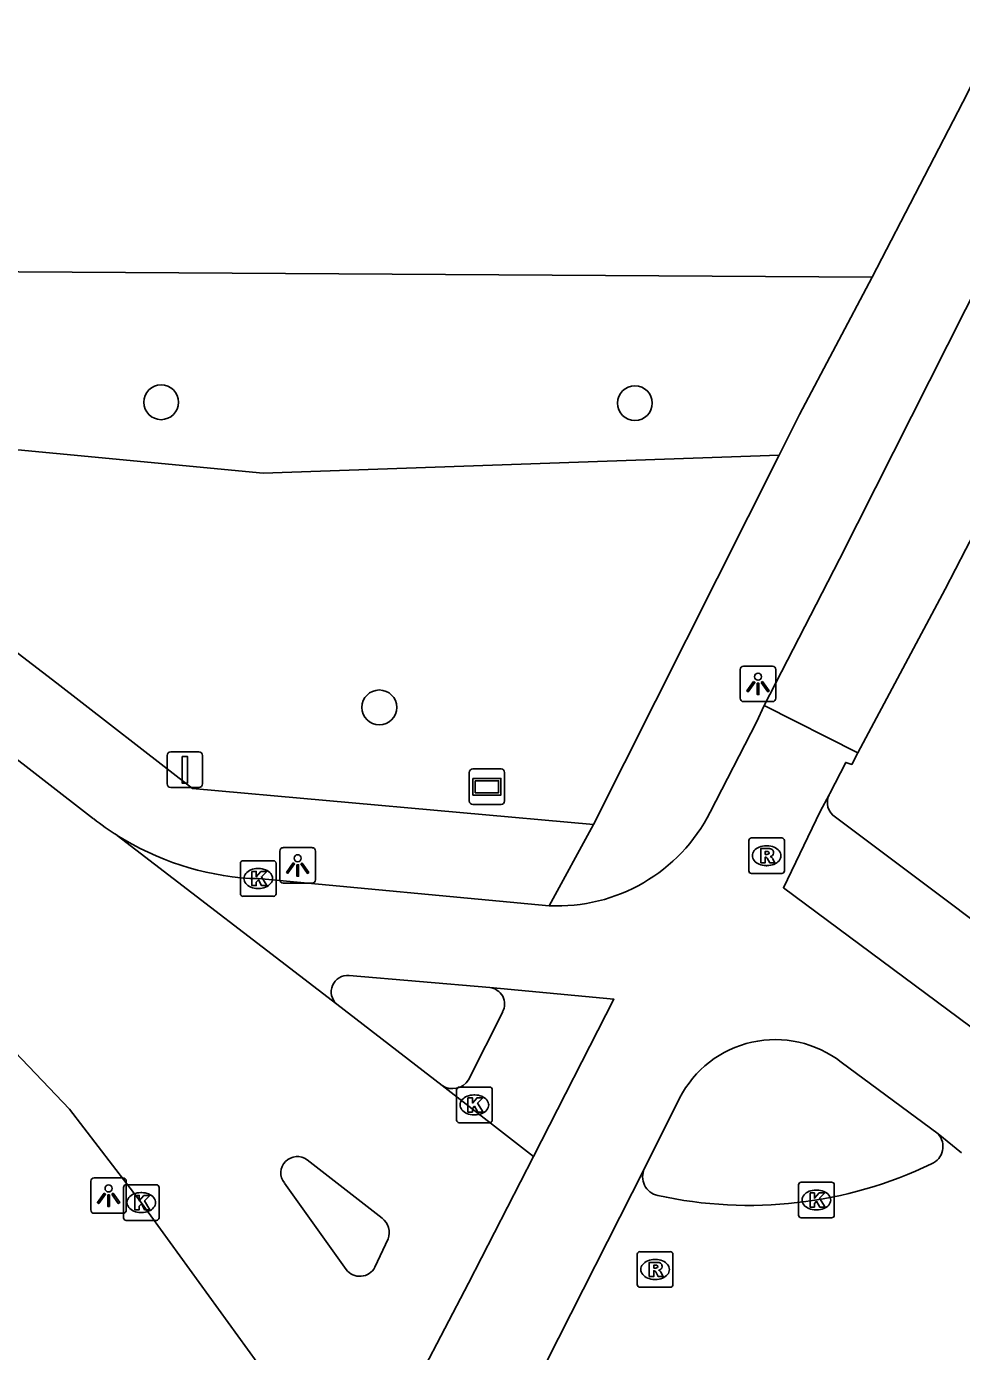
# Model space of a CAD drawing. Extents: x 161243 to 161752, y 384138 to 384885.
# Drawn here: x 161625.54 to 161651.8, y 384599.27 to 384636.49 of the extents above; entities that cross this region are included whole.
import ezdxf

# ---------------------------------------------------------------- set-up
doc = ezdxf.new("R2010")
doc.units = 0
for name, color, linetype in [('IMGEO_Boom', 7, 'Continuous'), ('IMGEO_Fietspad_gesloten', 7, 'Continuous'), ('IMGEO_Groenvoorziening', 7, 'Continuous'), ('IMGEO_Hek', 7, 'Continuous'), ('IMGEO_Kolk', 7, 'Continuous'), ('IMGEO_Lichtpunt', 7, 'Continuous'), ('IMGEO_Reclamebord', 7, 'Continuous'), ('IMGEO_Rijbaan_lokaal_gesloten', 7, 'Continuous'), ('IMGEO_Rijbaan_lokaal_open', 7, 'Continuous'), ('IMGEO_Rioolput', 7, 'Continuous'), ('IMGEO_Verkeersbordpaal', 7, 'Continuous'), ('IMGEO_Voetpad_open', 7, 'Continuous')]:
    doc.layers.add(name, color=color, linetype=linetype)

msp = doc.modelspace()

# ---------------------------------------------------------------- linework, layer by layer
at = {"layer": 'IMGEO_Boom'}
for centre in [(161629.324, 384625.936), (161642.628, 384625.912), (161635.451, 384617.365)]:
    msp.add_circle(centre, 0.489, dxfattribs=at)
at = {"layer": 'IMGEO_Fietspad_gesloten'}
for points in [[(161670.701, 384666.467), (161665.518, 384655.805), (161657.99, 384640.592), (161648.37, 384621.531), (161646.258, 384617.415)], [(161648.89, 384616.086), (161651.342, 384620.684)], [(161644.74, 384614.42), (161646.043, 384616.951), (161646.258, 384617.415)], [(161646.258, 384617.415), (161648.89, 384616.086)], [(161648.89, 384616.086), (161648.717, 384615.762), (161648.551, 384615.818), (161648.099, 384614.943), (161648.091, 384614.928), (161648.083, 384614.913)], [(161654.174, 384606.822), (161646.797, 384612.297), (161647.827, 384614.44), (161648.083, 384614.913)], [(161631.812, 384612.558), (161632.051, 384612.558), (161640.22, 384611.795)], [(161638.553, 384609.494), (161634.6, 384609.834)], [(161638.553, 384609.494), (161642.039, 384609.166), (161639.785, 384604.754)], [(161651.142, 384605.383), (161648.422, 384607.4)], [(161643.883, 384606.388), (161642.896, 384604.409)]]:
    msp.add_lwpolyline(points, dxfattribs=at)
for centre, radius, start, end in [((160576.681, 385177.208), 1210.213, 332.622188, 334.545441), ((161640.454, 384616.596), 4.807, 267.2114, 333.0806), ((161632.345, 384620.524), 7.984, 237.7617, 266.173), ((161634.563, 384609.373), 0.463, 85.3956, 228.6525), ((161646.572, 384605.013), 3.02, 52.2236, 152.9142)]:
    msp.add_arc(centre, radius, start, end, dxfattribs=at)
at = {"layer": 'IMGEO_Groenvoorziening'}
for points in [[(161649.293, 384629.449), (161617.828, 384629.647), (161616.903, 384629.956)], [(161620.569, 384625.051), (161632.188, 384623.942), (161646.68, 384624.454)]]:
    msp.add_lwpolyline(points, dxfattribs=at)
at = {"layer": 'IMGEO_Hek'}
msp.add_lwpolyline([(161616.903, 384629.956), (161617.828, 384629.647), (161649.293, 384629.449)], dxfattribs=at)
at = {"layer": 'IMGEO_Kolk'}
for p, q in [((161631.55, 384612.132), (161631.55, 384612.984)), ((161631.625, 384613.058), (161632.477, 384613.058)), ((161632.551, 384612.984), (161632.551, 384612.132)), ((161632.038, 384612.838), (161632.063, 384612.838)), ((161632.061, 384612.278), (161632.036, 384612.278)), ((161632.477, 384612.058), (161631.625, 384612.058)), ((161637.62, 384605.773), (161637.62, 384606.625)), ((161637.695, 384606.699), (161638.547, 384606.699)), ((161638.621, 384606.625), (161638.621, 384605.773)), ((161638.108, 384606.479), (161638.133, 384606.479)), ((161638.131, 384605.919), (161638.106, 384605.919)), ((161638.547, 384605.699), (161637.695, 384605.699)), ((161628.34, 384603.955), (161629.192, 384603.955)), ((161647.224, 384603.102), (161647.224, 384603.954)), ((161647.299, 384604.028), (161648.151, 384604.028)), ((161648.225, 384603.954), (161648.225, 384603.102)), ((161628.265, 384603.029), (161628.265, 384603.881)), ((161628.753, 384603.735), (161628.778, 384603.735)), ((161629.266, 384603.881), (161629.266, 384603.029)), ((161647.712, 384603.808), (161647.737, 384603.808)), ((161647.735, 384603.248), (161647.71, 384603.248)), ((161629.192, 384602.955), (161628.34, 384602.955)), ((161628.776, 384603.175), (161628.751, 384603.175)), ((161648.151, 384603.028), (161647.299, 384603.028))]:
    msp.add_line(p, q, dxfattribs=at)
for points in [[(161631.55, 384612.132), (161631.55, 384612.984)], [(161631.625, 384613.058), (161632.477, 384613.058)], [(161632.551, 384612.984), (161632.551, 384612.132)], [(161631.871, 384612.758), (161631.994, 384612.758), (161631.994, 384612.607), (161632.124, 384612.758), (161632.288, 384612.758), (161632.142, 384612.607), (161632.295, 384612.358), (161632.143, 384612.358), (161632.058, 384612.522), (161631.994, 384612.455), (161631.994, 384612.358), (161631.871, 384612.358), (161631.871, 384612.758)], [(161632.477, 384612.058), (161631.625, 384612.058)], [(161637.62, 384605.773), (161637.62, 384606.625)], [(161637.695, 384606.699), (161638.547, 384606.699)], [(161638.621, 384606.625), (161638.621, 384605.773)], [(161637.941, 384606.399), (161638.064, 384606.399), (161638.064, 384606.248), (161638.194, 384606.399), (161638.358, 384606.399), (161638.212, 384606.248), (161638.365, 384605.999), (161638.213, 384605.999), (161638.128, 384606.163), (161638.064, 384606.096), (161638.064, 384605.999), (161637.941, 384605.999), (161637.941, 384606.399)], [(161638.547, 384605.699), (161637.695, 384605.699)], [(161628.34, 384603.955), (161629.192, 384603.955)], [(161647.224, 384603.102), (161647.224, 384603.954)], [(161647.299, 384604.028), (161648.151, 384604.028)], [(161648.225, 384603.954), (161648.225, 384603.102)], [(161628.265, 384603.029), (161628.265, 384603.881)], [(161628.586, 384603.655), (161628.709, 384603.655), (161628.709, 384603.504), (161628.839, 384603.655), (161629.003, 384603.655), (161628.857, 384603.504), (161629.01, 384603.255), (161628.858, 384603.255), (161628.773, 384603.419), (161628.709, 384603.352), (161628.709, 384603.255), (161628.586, 384603.255), (161628.586, 384603.655)], [(161629.266, 384603.881), (161629.266, 384603.029)], [(161647.545, 384603.728), (161647.668, 384603.728), (161647.668, 384603.577), (161647.798, 384603.728), (161647.962, 384603.728), (161647.816, 384603.577), (161647.969, 384603.328), (161647.817, 384603.328), (161647.732, 384603.492), (161647.668, 384603.425), (161647.668, 384603.328), (161647.545, 384603.328), (161647.545, 384603.728)], [(161629.192, 384602.955), (161628.34, 384602.955)], [(161648.151, 384603.028), (161647.299, 384603.028)]]:
    msp.add_lwpolyline(points, dxfattribs=at)
for centre, start, end in [((161631.627, 384612.982), 91.552, 178.448), ((161631.627, 384612.982), 91.552, 178.448), ((161632.475, 384612.982), 1.552, 88.448), ((161632.475, 384612.982), 1.552, 88.448), ((161631.627, 384612.134), 181.552, 268.448), ((161631.627, 384612.134), 181.552, 268.448), ((161632.475, 384612.134), 271.552, 358.448), ((161632.475, 384612.134), 271.552, 358.448), ((161637.697, 384606.623), 91.552, 178.448), ((161637.697, 384606.623), 91.552, 178.448), ((161638.545, 384606.623), 1.552, 88.448), ((161638.545, 384606.623), 1.552, 88.448), ((161637.697, 384605.775), 181.552, 268.448), ((161637.697, 384605.775), 181.552, 268.448), ((161638.545, 384605.775), 271.552, 358.448), ((161638.545, 384605.775), 271.552, 358.448), ((161628.342, 384603.879), 91.552, 178.448), ((161628.342, 384603.879), 91.552, 178.448), ((161629.19, 384603.879), 1.552, 88.448), ((161629.19, 384603.879), 1.552, 88.448), ((161647.301, 384603.952), 91.552, 178.448), ((161647.301, 384603.952), 91.552, 178.448), ((161648.149, 384603.952), 1.552, 88.448), ((161648.149, 384603.952), 1.552, 88.448), ((161628.342, 384603.031), 181.552, 268.448), ((161628.342, 384603.031), 181.552, 268.448), ((161629.19, 384603.031), 271.552, 358.448), ((161629.19, 384603.031), 271.552, 358.448), ((161647.301, 384603.104), 181.552, 268.448), ((161647.301, 384603.104), 181.552, 268.448), ((161648.149, 384603.104), 271.552, 358.448), ((161648.149, 384603.104), 271.552, 358.448)]:
    msp.add_arc(centre, 0.0765, start, end, dxfattribs=at)
for centre, major_axis, ratio, start_param, end_param in [((161632.037, 384612.558), (-0.387, 0.002), 0.722429, 4.712389, 7.853982), ((161632.062, 384612.558), (-0.39, 0.002), 0.717154, 1.570796, 4.712389), ((161638.107, 384606.199), (-0.387, 0.002), 0.722429, 4.712389, 7.853982), ((161638.132, 384606.199), (-0.39, 0.002), 0.717154, 1.570796, 4.712389), ((161628.752, 384603.455), (-0.387, 0.002), 0.722429, 4.712389, 7.853982), ((161628.777, 384603.455), (-0.39, 0.002), 0.717154, 1.570796, 4.712389), ((161647.711, 384603.528), (-0.387, 0.002), 0.722429, 4.712389, 7.853982), ((161647.736, 384603.528), (-0.39, 0.002), 0.717154, 1.570796, 4.712389)]:
    msp.add_ellipse(centre, major_axis=major_axis, ratio=ratio, start_param=start_param, end_param=end_param, dxfattribs=at)
at = {"layer": 'IMGEO_Lichtpunt'}
for p, q in [((161646.489, 384618.524), (161645.681, 384618.524)), ((161646.489, 384618.524), (161645.681, 384618.524)), ((161645.587, 384618.429), (161645.587, 384617.622)), ((161645.587, 384618.429), (161645.587, 384617.622)), ((161646.583, 384617.622), (161646.583, 384618.429)), ((161646.583, 384617.622), (161646.583, 384618.429)), ((161645.681, 384617.528), (161646.489, 384617.528)), ((161645.681, 384617.528), (161646.489, 384617.528)), ((161632.66, 384613.33), (161632.66, 384612.523)), ((161632.66, 384613.33), (161632.66, 384612.523)), ((161633.562, 384613.425), (161632.754, 384613.425)), ((161633.562, 384613.425), (161632.754, 384613.425)), ((161633.656, 384612.523), (161633.656, 384613.33)), ((161633.656, 384612.523), (161633.656, 384613.33)), ((161632.754, 384612.429), (161633.562, 384612.429)), ((161632.754, 384612.429), (161633.562, 384612.429)), ((161627.349, 384604.055), (161627.349, 384603.248)), ((161627.349, 384604.055), (161627.349, 384603.248)), ((161628.251, 384604.15), (161627.443, 384604.15)), ((161628.251, 384604.15), (161627.443, 384604.15)), ((161628.345, 384603.248), (161628.345, 384604.055)), ((161628.345, 384603.248), (161628.345, 384604.055)), ((161627.443, 384603.154), (161628.251, 384603.154)), ((161627.443, 384603.154), (161628.251, 384603.154))]:
    msp.add_line(p, q, dxfattribs=at)
for points in [[(161645.961, 384618.093), (161646, 384618.065), (161645.812, 384617.803), (161645.774, 384617.83), (161645.961, 384618.093)], [(161646.063, 384618.045), (161646.11, 384618.045), (161646.11, 384617.723), (161646.063, 384617.723), (161646.063, 384618.045)], [(161646.173, 384618.065), (161646.211, 384618.092), (161646.398, 384617.83), (161646.359, 384617.802), (161646.173, 384618.065)], [(161633.034, 384612.994), (161633.073, 384612.966), (161632.885, 384612.704), (161632.847, 384612.731), (161633.034, 384612.994)], [(161633.136, 384612.946), (161633.183, 384612.946), (161633.183, 384612.624), (161633.136, 384612.624), (161633.136, 384612.946)], [(161633.246, 384612.966), (161633.284, 384612.993), (161633.471, 384612.731), (161633.432, 384612.703), (161633.246, 384612.966)], [(161627.723, 384603.719), (161627.762, 384603.691), (161627.574, 384603.429), (161627.536, 384603.456), (161627.723, 384603.719)], [(161627.825, 384603.671), (161627.872, 384603.671), (161627.872, 384603.349), (161627.825, 384603.349), (161627.825, 384603.671)], [(161627.935, 384603.691), (161627.973, 384603.718), (161628.16, 384603.456), (161628.121, 384603.428), (161627.935, 384603.691)]]:
    msp.add_lwpolyline(points, dxfattribs=at)
for centre in [(161646.086, 384618.227), (161633.159, 384613.128), (161627.848, 384603.853)]:
    msp.add_circle(centre, 0.0994, dxfattribs=at)
for centre, start, end in [((161645.681, 384618.429), 90, 180), ((161645.681, 384618.429), 90, 180), ((161646.489, 384618.429), 0, 90), ((161646.489, 384618.429), 0, 90), ((161645.681, 384617.622), 180, 270), ((161645.681, 384617.622), 180, 270), ((161646.489, 384617.622), 270, 0), ((161646.489, 384617.622), 270, 360), ((161632.754, 384613.33), 90, 180), ((161632.754, 384613.33), 90, 180), ((161633.562, 384613.33), 0, 90), ((161633.562, 384613.33), 0, 90), ((161632.754, 384612.523), 180, 270), ((161632.754, 384612.523), 180, 270), ((161633.562, 384612.523), 270, 0), ((161633.562, 384612.523), 270, 360), ((161627.443, 384604.055), 90, 180), ((161627.443, 384604.055), 90, 180), ((161628.251, 384604.055), 0, 90), ((161628.251, 384604.055), 0, 90), ((161627.443, 384603.248), 180, 270), ((161627.443, 384603.248), 180, 270), ((161628.251, 384603.248), 270, 0), ((161628.251, 384603.248), 270, 360)]:
    msp.add_arc(centre, 0.0946, start, end, dxfattribs=at)
at = {"layer": 'IMGEO_Reclamebord'}
for p, q in [((161637.978, 384614.736), (161637.978, 384615.536)), ((161637.978, 384615.536), (161637.978, 384614.736)), ((161638.078, 384615.636), (161638.868, 384615.636)), ((161638.868, 384615.636), (161638.078, 384615.636)), ((161638.968, 384615.536), (161638.968, 384614.736)), ((161638.968, 384614.736), (161638.968, 384615.536)), ((161638.868, 384614.636), (161638.078, 384614.636)), ((161638.078, 384614.636), (161638.868, 384614.636))]:
    msp.add_line(p, q, dxfattribs=at)
for points in [[(161638.079, 384615.368), (161638.867, 384615.368), (161638.867, 384614.904), (161638.079, 384614.904), (161638.079, 384615.368)], [(161638.144, 384615.303), (161638.144, 384614.969), (161638.802, 384614.969), (161638.802, 384615.303), (161638.144, 384615.303)]]:
    msp.add_lwpolyline(points, dxfattribs=at)
for centre, start, end in [((161638.078, 384615.536), 90, 180), ((161638.078, 384615.536), 90, 180), ((161638.868, 384615.536), 0, 90), ((161638.868, 384615.536), 360, 90), ((161638.078, 384614.736), 180, 270), ((161638.078, 384614.736), 180, 270), ((161638.868, 384614.736), 270, 0), ((161638.868, 384614.736), 270, 0)]:
    msp.add_arc(centre, 0.1, start, end, dxfattribs=at)
at = {"layer": 'IMGEO_Rijbaan_lokaal_gesloten'}
for points in [[(161651.799, 384604.852), (161651.142, 384605.383)], [(161642.896, 384604.409), (161640.138, 384598.962), (161640.133, 384598.942)]]:
    msp.add_lwpolyline(points, dxfattribs=at)
for centre, radius, start, end in [((161650.75, 384605.028), 0.529, 293.308, 42.1398), ((161643.374, 384604.177), 0.531, 154.1059, 258.7195), ((161645.832, 384615.23), 11.854, 257.5189, 295.6274)]:
    msp.add_arc(centre, radius, start, end, dxfattribs=at)
at = {"layer": 'IMGEO_Rijbaan_lokaal_open'}
for points in [[(161618.136, 384621.395), (161621.959, 384618.479), (161624.731, 384616.32), (161627.429, 384614.233)], [(161633.111, 384597.461), (161628.766, 384603.455), (161626.747, 384606.076), (161624.845, 384608.084), (161621.062, 384611.158), (161618.885, 384612.836), (161613.905, 384616.634)], [(161628.086, 384613.771), (161634.257, 384609.025)], [(161634.257, 384609.025), (161637.219, 384606.741)], [(161637.219, 384606.741), (161639.785, 384604.754)], [(161639.785, 384604.754), (161637.958, 384601.195), (161636.626, 384598.646), (161633.723, 384592.905)], [(161635.529, 384603.015), (161633.423, 384604.657)], [(161632.784, 384604.005), (161634.522, 384601.578)], [(161635.328, 384601.637), (161635.701, 384602.433)]]:
    msp.add_lwpolyline(points, dxfattribs=at)
for centre, radius, start, end in [((161632.533, 384620.793), 8.311, 232.1157, 237.6548), ((161633.146, 384604.289), 0.46, 53.0799, 218.0739), ((161635.204, 384602.603), 0.525, 341.1357, 51.7925), ((161634.906, 384601.862), 0.478, 216.4469, 331.9264)]:
    msp.add_arc(centre, radius, start, end, dxfattribs=at)
at = {"layer": 'IMGEO_Rioolput'}
for p, q in [((161645.901, 384613.699), (161646.753, 384613.699)), ((161645.826, 384612.773), (161645.826, 384613.625)), ((161646.314, 384613.479), (161646.339, 384613.479)), ((161646.827, 384613.625), (161646.827, 384612.773)), ((161646.337, 384612.919), (161646.312, 384612.919)), ((161646.753, 384612.699), (161645.901, 384612.699)), ((161642.695, 384601.15), (161642.695, 384602.002)), ((161642.77, 384602.076), (161643.622, 384602.076)), ((161643.183, 384601.856), (161643.208, 384601.856)), ((161643.696, 384602.002), (161643.696, 384601.15)), ((161643.622, 384601.076), (161642.77, 384601.076)), ((161643.206, 384601.296), (161643.181, 384601.296))]:
    msp.add_line(p, q, dxfattribs=at)
for points in [[(161645.901, 384613.699), (161646.753, 384613.699)], [(161645.826, 384612.773), (161645.826, 384613.625)], [(161646.415, 384613.397), (161646.163, 384613.399), (161646.163, 384612.999)], [(161646.341, 384613.318), (161646.287, 384613.318), (161646.287, 384613.237)], [(161646.827, 384613.625), (161646.827, 384612.773)], [(161646.163, 384612.999), (161646.287, 384612.999), (161646.287, 384613.161), (161646.298, 384613.161)], [(161646.287, 384613.237), (161646.339, 384613.237)], [(161646.345, 384613.132), (161646.416, 384612.999), (161646.556, 384612.999), (161646.491, 384613.125)], [(161646.753, 384612.699), (161645.901, 384612.699)], [(161642.695, 384601.15), (161642.695, 384602.002)], [(161642.77, 384602.076), (161643.622, 384602.076)], [(161643.284, 384601.774), (161643.032, 384601.776), (161643.032, 384601.376)], [(161643.696, 384602.002), (161643.696, 384601.15)], [(161643.032, 384601.376), (161643.156, 384601.376), (161643.156, 384601.538), (161643.167, 384601.538)], [(161643.21, 384601.695), (161643.156, 384601.695), (161643.156, 384601.614)], [(161643.156, 384601.614), (161643.208, 384601.614)], [(161643.214, 384601.509), (161643.285, 384601.376), (161643.425, 384601.376), (161643.36, 384601.502)], [(161643.622, 384601.076), (161642.77, 384601.076)]]:
    msp.add_lwpolyline(points, dxfattribs=at)
for centre, radius, start, end in [((161645.903, 384613.623), 0.0765, 91.552, 178.448), ((161645.903, 384613.623), 0.0765, 91.552, 178.448), ((161646.751, 384613.623), 0.0765, 1.552, 88.448), ((161646.751, 384613.623), 0.0765, 1.552, 88.448), ((161646.347, 384613.222), 0.0964, 77.0061, 93.1865), ((161646.361, 384613.279), 0.0378, 276.6634, 79.6772), ((161646.414, 384613.287), 0.109, 350.3612, 89.416), ((161646.412, 384613.287), 0.112, 277.5842, 350.9817), ((161646.297, 384613.108), 0.0533, 26.0293, 88.6989), ((161646.323, 384613.426), 0.19, 274.7715, 282.9687), ((161646.396, 384613.072), 0.108, 29.5134, 73.7905), ((161645.903, 384612.775), 0.0765, 181.552, 268.448), ((161645.903, 384612.775), 0.0765, 181.552, 268.448), ((161646.751, 384612.775), 0.0765, 271.552, 358.448), ((161646.751, 384612.775), 0.0765, 271.552, 358.448), ((161642.772, 384602), 0.0765, 91.552, 178.448), ((161642.772, 384602), 0.0765, 91.552, 178.448), ((161643.283, 384601.664), 0.109, 350.3612, 89.416), ((161643.62, 384602), 0.0765, 1.552, 88.448), ((161643.62, 384602), 0.0765, 1.552, 88.448), ((161643.166, 384601.485), 0.0533, 26.0293, 88.6989), ((161643.192, 384601.803), 0.19, 274.7715, 282.9687), ((161643.216, 384601.599), 0.0964, 77.0061, 93.1865), ((161643.23, 384601.656), 0.0378, 276.6634, 79.6772), ((161643.281, 384601.664), 0.112, 277.5842, 350.9817), ((161643.265, 384601.449), 0.108, 29.5134, 73.7905), ((161642.772, 384601.152), 0.0765, 181.552, 268.448), ((161642.772, 384601.152), 0.0765, 181.552, 268.448), ((161643.62, 384601.152), 0.0765, 271.552, 358.448), ((161643.62, 384601.152), 0.0765, 271.552, 358.448)]:
    msp.add_arc(centre, radius, start, end, dxfattribs=at)
for centre, major_axis, ratio, start_param, end_param in [((161646.313, 384613.199), (-0.387, 0.002), 0.722429, 4.712389, 7.853982), ((161646.338, 384613.199), (-0.39, 0.002), 0.717154, 1.570796, 4.712389), ((161643.182, 384601.576), (-0.387, 0.002), 0.722429, 4.712389, 7.853982), ((161643.207, 384601.576), (-0.39, 0.002), 0.717154, 1.570796, 4.712389)]:
    msp.add_ellipse(centre, major_axis=major_axis, ratio=ratio, start_param=start_param, end_param=end_param, dxfattribs=at)
at = {"layer": 'IMGEO_Verkeersbordpaal'}
for p, q in [((161629.492, 384615.215), (161629.492, 384616.015)), ((161629.492, 384616.015), (161629.492, 384615.215)), ((161629.592, 384616.115), (161630.382, 384616.115)), ((161630.382, 384616.115), (161629.592, 384616.115)), ((161630.482, 384616.015), (161630.482, 384615.215)), ((161630.482, 384615.215), (161630.482, 384616.015)), ((161630.382, 384615.115), (161629.592, 384615.115)), ((161629.592, 384615.115), (161630.382, 384615.115))]:
    msp.add_line(p, q, dxfattribs=at)
msp.add_lwpolyline([(161629.912, 384615.99), (161630.062, 384615.99), (161630.062, 384615.24), (161629.912, 384615.24), (161629.912, 384615.99)], dxfattribs=at)
for centre, start, end in [((161629.592, 384616.015), 90, 180), ((161629.592, 384616.015), 90, 180), ((161630.382, 384616.015), 0, 90), ((161630.382, 384616.015), 360, 90), ((161629.592, 384615.215), 180, 270), ((161629.592, 384615.215), 180, 270), ((161630.382, 384615.215), 270, 0), ((161630.382, 384615.215), 270, 0)]:
    msp.add_arc(centre, 0.1, start, end, dxfattribs=at)
at = {"layer": 'IMGEO_Voetpad_open'}
for points in [[(161663.295, 384657.439), (161651.971, 384634.614), (161649.293, 384629.449)], [(161649.293, 384629.449), (161647.251, 384625.589), (161646.68, 384624.454)], [(161646.68, 384624.454), (161641.462, 384614.077)], [(161641.462, 384614.077), (161630.208, 384615.091), (161626.391, 384618.043), (161624.217, 384619.712), (161620.103, 384622.856), (161620.151, 384623.067)], [(161640.22, 384611.795), (161641.462, 384614.077)], [(161648.258, 384614.28), (161655.238, 384609.045)], [(161637.956, 384606.9), (161638.915, 384608.814)]]:
    msp.add_lwpolyline(points, dxfattribs=at)
for centre, radius, start, end in [((161648.522, 384614.694), 0.491, 153.4847, 237.4234), ((161638.505, 384609.032), 0.464, 331.9559, 84.1016), ((161637.508, 384607.189), 0.533, 237.2106, 327.1382)]:
    msp.add_arc(centre, radius, start, end, dxfattribs=at)

doc.saveas('drawing.dxf')
